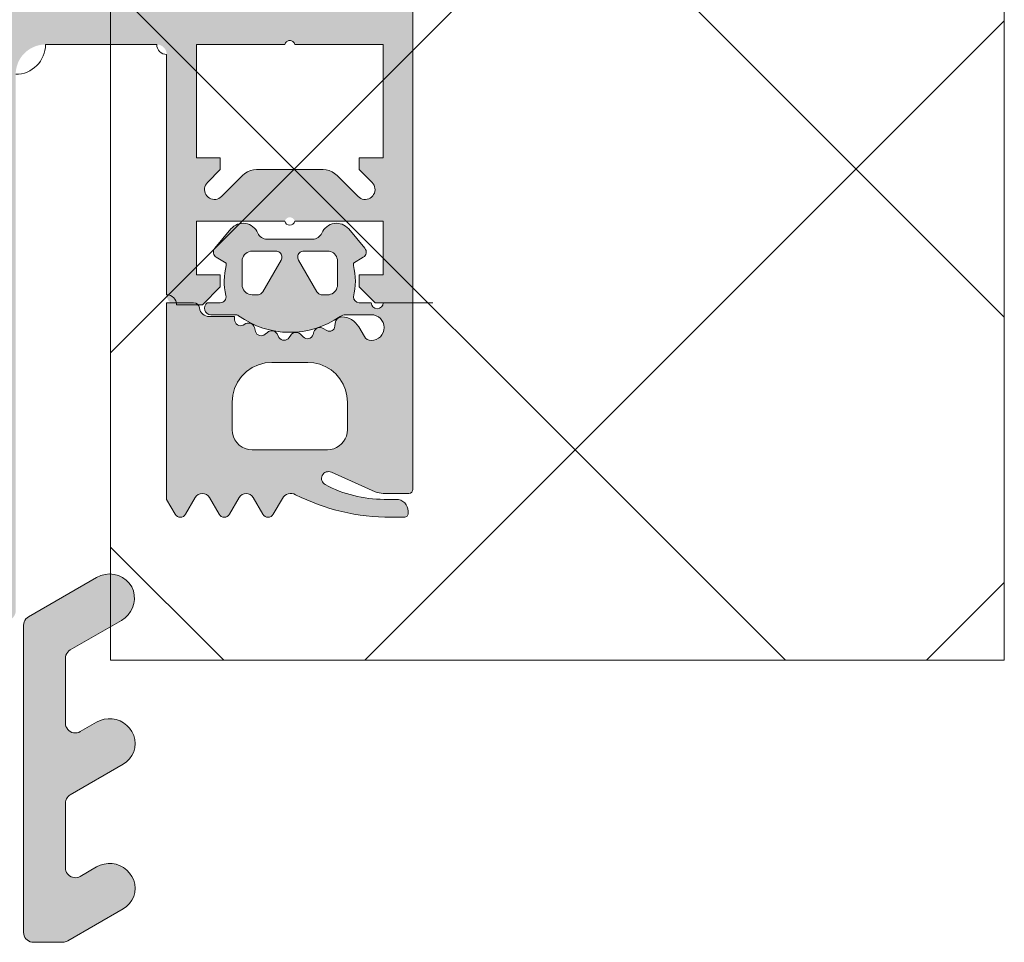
# Model space of a CAD drawing. Header units: metres. Extents: x -3.6 to 84.5, y -11 to 16.8.
# Tile 640 of 656: x 61.5752 to 61.6248, y -0.1662 to -0.1197. Entities that reach past the tile are written whole.
import ezdxf

# ---------------------------------------------------------------- set-up
doc = ezdxf.new("R2010")
doc.units = ezdxf.units.M
doc.header["$MEASUREMENT"] = 0
doc.layers.add('301 - Elemente.Linie', color=7, linetype='Continuous')
doc.layers.add('302 - Elemente.Schraffur', color=7, linetype='Continuous')

msp = doc.modelspace()

# ---------------------------------------------------------------- hatches: boundary and pattern name
at = {"layer": '302 - Elemente.Schraffur', "linetype": 'Continuous', "lineweight": 5}
h = msp.add_hatch(dxfattribs=at)
h.set_pattern_fill('Dämmung__hart_2_0001', style=0, pattern_type=2)
h.set_pattern_definition([(45, (0, 0), (-0.0141421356, 0.0141421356), []), (135, (0, 0), (0.0141421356, 0.0141421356), [])])
h.paths.add_polyline_path([(61.579764, -0.152), (61.624764, -0.152), (61.624764, 0), (61.593423, 0), (61.593423, -0.115801), (61.579764, -0.115801)])
h = msp.add_hatch(color=7, dxfattribs=at)
h.paths.add_polyline_path([(61.544989, -0.0305), (61.544989, -0.134), (61.546889, -0.134), (61.547689, -0.1332), (61.547689, -0.1326), (61.546489, -0.1326), (61.546489, -0.1299), (61.550939, -0.1299), (61.550945, -0.129879), (61.550952, -0.129859), (61.550961, -0.129839), (61.550972, -0.12982), (61.550984, -0.129803), (61.550998, -0.129786), (61.551013, -0.12977), (61.551029, -0.129756), (61.551046, -0.129743), (61.551065, -0.129732), (61.551084, -0.129722), (61.551104, -0.129714), (61.551125, -0.129708), (61.551146, -0.129704), (61.551167, -0.129701), (61.551189, -0.1297), (61.551211, -0.129701), (61.551232, -0.129704), (61.551253, -0.129708), (61.551274, -0.129714), (61.551294, -0.129722), (61.551313, -0.129732), (61.551332, -0.129743), (61.551349, -0.129756), (61.551365, -0.12977), (61.55138, -0.129786), (61.551394, -0.129803), (61.551406, -0.12982), (61.551417, -0.129839), (61.551426, -0.129859), (61.551433, -0.129879), (61.551439, -0.1299), (61.555889, -0.1299), (61.555889, -0.1326), (61.554689, -0.1326), (61.554689, -0.1332), (61.555589, -0.1341), (61.556889, -0.1341), (61.556914, -0.134099), (61.556938, -0.134098), (61.556962, -0.134095), (61.556987, -0.13409), (61.557011, -0.134085), (61.557034, -0.134078), (61.557058, -0.134071), (61.55708, -0.134062), (61.557103, -0.134052), (61.557125, -0.134041), (61.557146, -0.134029), (61.557167, -0.134016), (61.557187, -0.134002), (61.557206, -0.133986), (61.557225, -0.13397), (61.557243, -0.133953), (61.55726, -0.133936), (61.557276, -0.133917), (61.557291, -0.133898), (61.557305, -0.133878), (61.557318, -0.133857), (61.55733, -0.133836), (61.557341, -0.133814), (61.557351, -0.133791), (61.55736, -0.133768), (61.557368, -0.133745), (61.557374, -0.133721), (61.557379, -0.133697), (61.557384, -0.133673), (61.557387, -0.133649), (61.557388, -0.133624), (61.557389, -0.1336), (61.557389, -0.1215), (61.55739, -0.121475), (61.557391, -0.121451), (61.557394, -0.121427), (61.557399, -0.121402), (61.557404, -0.121378), (61.557411, -0.121355), (61.557418, -0.121331), (61.557427, -0.121309), (61.557437, -0.121286), (61.557448, -0.121264), (61.55746, -0.121243), (61.557473, -0.121222), (61.557487, -0.121202), (61.557503, -0.121183), (61.557519, -0.121164), (61.557536, -0.121146), (61.557553, -0.121129), (61.557572, -0.121113), (61.557591, -0.121098), (61.557611, -0.121084), (61.557632, -0.121071), (61.557653, -0.121059), (61.557675, -0.121048), (61.557698, -0.121038), (61.557721, -0.121029), (61.557744, -0.121021), (61.557768, -0.121015), (61.557792, -0.12101), (61.557816, -0.121005), (61.55784, -0.121002), (61.557865, -0.121001), (61.557889, -0.121), (61.563489, -0.121), (61.563563, -0.121002), (61.563636, -0.121007), (61.563709, -0.121016), (61.563782, -0.121029), (61.563854, -0.121045), (61.563924, -0.121065), (61.563994, -0.121088), (61.564063, -0.121114), (61.56413, -0.121144), (61.564196, -0.121177), (61.56426, -0.121213), (61.564322, -0.121253), (61.564383, -0.121295), (61.564441, -0.12134), (61.564496, -0.121389), (61.56455, -0.121439), (61.5646, -0.121493), (61.564649, -0.121548), (61.564694, -0.121606), (61.564736, -0.121667), (61.564776, -0.121729), (61.564812, -0.121793), (61.564845, -0.121859), (61.564875, -0.121926), (61.564901, -0.121995), (61.564924, -0.122065), (61.564944, -0.122135), (61.56496, -0.122207), (61.564973, -0.12228), (61.564982, -0.122353), (61.564987, -0.122426), (61.564989, -0.1225), (61.564989, -0.1495), (61.56499, -0.149524), (61.564991, -0.149549), (61.564994, -0.149573), (61.564999, -0.149597), (61.565004, -0.149621), (61.565011, -0.149645), (61.565018, -0.149668), (61.565027, -0.149691), (61.565037, -0.149714), (61.565048, -0.149736), (61.56506, -0.149757), (61.565073, -0.149778), (61.565087, -0.149798), (61.565103, -0.149817), (61.565119, -0.149836), (61.565136, -0.149853), (61.565153, -0.14987), (61.565172, -0.149886), (61.565191, -0.149902), (61.565211, -0.149916), (61.565232, -0.149929), (61.565253, -0.149941), (61.565275, -0.149952), (61.565298, -0.149962), (61.565321, -0.149971), (61.565344, -0.149978), (61.565368, -0.149985), (61.565392, -0.14999), (61.565416, -0.149995), (61.56544, -0.149998), (61.565465, -0.149999), (61.565489, -0.15), (61.566489, -0.15), (61.566538, -0.149999), (61.566587, -0.149995), (61.566636, -0.149989), (61.566684, -0.149981), (61.566732, -0.14997), (61.566779, -0.149957), (61.566826, -0.149941), (61.566872, -0.149924), (61.566917, -0.149904), (61.56696, -0.149882), (61.567003, -0.149858), (61.567045, -0.149831), (61.567085, -0.149803), (61.567123, -0.149773), (61.567161, -0.149741), (61.567196, -0.149707), (61.56723, -0.149671), (61.567262, -0.149634), (61.567292, -0.149596), (61.567321, -0.149556), (61.567347, -0.149514), (61.567371, -0.149471), (61.567393, -0.149427), (61.567413, -0.149383), (61.567431, -0.149337), (61.567446, -0.14929), (61.567459, -0.149243), (61.56747, -0.149195), (61.567478, -0.149147), (61.567484, -0.149098), (61.567488, -0.149049), (61.567489, -0.149), (61.567489, -0.1481), (61.567989, -0.147811), (61.567989, -0.146589), (61.567489, -0.1463), (61.567989, -0.146011), (61.567989, -0.144789), (61.567489, -0.1445), (61.567989, -0.144211), (61.567989, -0.142989), (61.567489, -0.1427), (61.567989, -0.142411), (61.567989, -0.141189), (61.567489, -0.1409), (61.567989, -0.140611), (61.567989, -0.139389), (61.567489, -0.1391), (61.567989, -0.138811), (61.567989, -0.137589), (61.567489, -0.1373), (61.567989, -0.137011), (61.567989, -0.135789), (61.567489, -0.1355), (61.567989, -0.135211), (61.567989, -0.134164), (61.569123, -0.1322), (61.569158, -0.132144), (61.569196, -0.132091), (61.569237, -0.132041), (61.569282, -0.131993), (61.56933, -0.131948), (61.56938, -0.131907), (61.569433, -0.131868), (61.569489, -0.131834), (61.569547, -0.131803), (61.569606, -0.131776), (61.569668, -0.131753), (61.56973, -0.131734), (61.569794, -0.131719), (61.569859, -0.131708), (61.569924, -0.131702), (61.569989, -0.1317), (61.570054, -0.131702), (61.57012, -0.131708), (61.570184, -0.131719), (61.570248, -0.131734), (61.570311, -0.131753), (61.570372, -0.131776), (61.570431, -0.131803), (61.570489, -0.131834), (61.570545, -0.131868), (61.570598, -0.131907), (61.570648, -0.131948), (61.570696, -0.131993), (61.570741, -0.132041), (61.570782, -0.132091), (61.570821, -0.132144), (61.570855, -0.1322), (61.571989, -0.134164), (61.571989, -0.136111), (61.572489, -0.1364), (61.571989, -0.136689), (61.571989, -0.137911), (61.572489, -0.1382), (61.571989, -0.138489), (61.571989, -0.139711), (61.572489, -0.14), (61.571989, -0.140289), (61.571989, -0.141511), (61.572489, -0.1418), (61.571989, -0.142089), (61.571989, -0.143311), (61.572489, -0.1436), (61.571989, -0.143889), (61.571989, -0.145111), (61.572489, -0.1454), (61.571989, -0.145689), (61.571989, -0.146911), (61.572489, -0.1472), (61.571989, -0.147489), (61.571989, -0.148711), (61.572489, -0.149), (61.57249, -0.149049), (61.572494, -0.149098), (61.5725, -0.149147), (61.572508, -0.149195), (61.572519, -0.149243), (61.572532, -0.14929), (61.572548, -0.149337), (61.572565, -0.149383), (61.572585, -0.149427), (61.572607, -0.149471), (61.572631, -0.149514), (61.572658, -0.149556), (61.572686, -0.149596), (61.572716, -0.149634), (61.572748, -0.149671), (61.572782, -0.149707), (61.572818, -0.149741), (61.572855, -0.149773), (61.572893, -0.149803), (61.572933, -0.149831), (61.572975, -0.149858), (61.573018, -0.149882), (61.573062, -0.149904), (61.573106, -0.149924), (61.573152, -0.149941), (61.573199, -0.149957), (61.573246, -0.14997), (61.573294, -0.149981), (61.573342, -0.149989), (61.573391, -0.149995), (61.57344, -0.149999), (61.573489, -0.15), (61.574489, -0.15), (61.574514, -0.149999), (61.574538, -0.149998), (61.574562, -0.149995), (61.574587, -0.14999), (61.574611, -0.149985), (61.574634, -0.149978), (61.574658, -0.149971), (61.57468, -0.149962), (61.574703, -0.149952), (61.574725, -0.149941), (61.574746, -0.149929), (61.574767, -0.149916), (61.574787, -0.149902), (61.574806, -0.149886), (61.574825, -0.14987), (61.574843, -0.149853), (61.57486, -0.149836), (61.574876, -0.149817), (61.574891, -0.149798), (61.574905, -0.149778), (61.574918, -0.149757), (61.57493, -0.149736), (61.574941, -0.149714), (61.574951, -0.149691), (61.57496, -0.149668), (61.574968, -0.149645), (61.574974, -0.149621), (61.574979, -0.149597), (61.574984, -0.149573), (61.574987, -0.149549), (61.574988, -0.149524), (61.574989, -0.1495), (61.574989, -0.1225), (61.574991, -0.122426), (61.574996, -0.122353), (61.575005, -0.12228), (61.575018, -0.122207), (61.575034, -0.122135), (61.575054, -0.122065), (61.575077, -0.121995), (61.575103, -0.121926), (61.575133, -0.121859), (61.575166, -0.121793), (61.575202, -0.121729), (61.575242, -0.121667), (61.575284, -0.121606), (61.57533, -0.121548), (61.575378, -0.121493), (61.575428, -0.121439), (61.575482, -0.121389), (61.575537, -0.12134), (61.575596, -0.121295), (61.575656, -0.121253), (61.575718, -0.121213), (61.575782, -0.121177), (61.575848, -0.121144), (61.575915, -0.121114), (61.575984, -0.121088), (61.576054, -0.121065), (61.576125, -0.121045), (61.576196, -0.121029), (61.576269, -0.121016), (61.576342, -0.121007), (61.576415, -0.121002), (61.576489, -0.121), (61.582089, -0.121), (61.582114, -0.121001), (61.582138, -0.121002), (61.582162, -0.121005), (61.582187, -0.12101), (61.582211, -0.121015), (61.582234, -0.121021), (61.582258, -0.121029), (61.58228, -0.121038), (61.582303, -0.121048), (61.582325, -0.121059), (61.582346, -0.121071), (61.582367, -0.121084), (61.582387, -0.121098), (61.582406, -0.121113), (61.582425, -0.121129), (61.582443, -0.121146), (61.58246, -0.121164), (61.582476, -0.121183), (61.582491, -0.121202), (61.582505, -0.121222), (61.582518, -0.121243), (61.58253, -0.121264), (61.582541, -0.121286), (61.582551, -0.121309), (61.58256, -0.121331), (61.582568, -0.121355), (61.582574, -0.121378), (61.582579, -0.121402), (61.582584, -0.121427), (61.582587, -0.121451), (61.582588, -0.121475), (61.582589, -0.1215), (61.582589, -0.1336), (61.58259, -0.133624), (61.582591, -0.133649), (61.582594, -0.133673), (61.582599, -0.133697), (61.582604, -0.133721), (61.582611, -0.133745), (61.582618, -0.133768), (61.582627, -0.133791), (61.582637, -0.133814), (61.582648, -0.133836), (61.58266, -0.133857), (61.582673, -0.133878), (61.582687, -0.133898), (61.582703, -0.133917), (61.582719, -0.133936), (61.582736, -0.133953), (61.582753, -0.13397), (61.582772, -0.133986), (61.582791, -0.134002), (61.582811, -0.134016), (61.582832, -0.134029), (61.582853, -0.134041), (61.582875, -0.134052), (61.582898, -0.134062), (61.582921, -0.134071), (61.582944, -0.134078), (61.582968, -0.134085), (61.582992, -0.13409), (61.583016, -0.134095), (61.58304, -0.134098), (61.583065, -0.134099), (61.583089, -0.1341), (61.584389, -0.1341), (61.585289, -0.1332), (61.585289, -0.1326), (61.584089, -0.1326), (61.584089, -0.1299), (61.588539, -0.1299), (61.588545, -0.129879), (61.588552, -0.129859), (61.588561, -0.129839), (61.588572, -0.12982), (61.588584, -0.129803), (61.588598, -0.129786), (61.588613, -0.12977), (61.588629, -0.129756), (61.588646, -0.129743), (61.588665, -0.129732), (61.588684, -0.129722), (61.588704, -0.129714), (61.588725, -0.129708), (61.588746, -0.129704), (61.588767, -0.129701), (61.588789, -0.1297), (61.588811, -0.129701), (61.588832, -0.129704), (61.588853, -0.129708), (61.588874, -0.129714), (61.588894, -0.129722), (61.588913, -0.129732), (61.588932, -0.129743), (61.588949, -0.129756), (61.588965, -0.12977), (61.58898, -0.129786), (61.588994, -0.129803), (61.589006, -0.12982), (61.589017, -0.129839), (61.589026, -0.129859), (61.589033, -0.129879), (61.589039, -0.1299), (61.593489, -0.1299), (61.593489, -0.1326), (61.592289, -0.1326), (61.592289, -0.1332), (61.593089, -0.134), (61.594989, -0.134), (61.594989, -0.0305), (61.594987, -0.030426), (61.594982, -0.030353), (61.594973, -0.03028), (61.59496, -0.030207), (61.594944, -0.030135), (61.594924, -0.030065), (61.594901, -0.029995), (61.594875, -0.029926), (61.594845, -0.029859), (61.594812, -0.029793), (61.594776, -0.029729), (61.594736, -0.029667), (61.594694, -0.029606), (61.594649, -0.029548), (61.5946, -0.029493), (61.59455, -0.029439), (61.594496, -0.029389), (61.594441, -0.02934), (61.594383, -0.029295), (61.594322, -0.029253), (61.59426, -0.029213), (61.594196, -0.029177), (61.59413, -0.029144), (61.594063, -0.029114), (61.593994, -0.029088), (61.593924, -0.029065), (61.593854, -0.029045), (61.593782, -0.029029), (61.593709, -0.029016), (61.593636, -0.029007), (61.593563, -0.029002), (61.593489, -0.029), (61.546489, -0.029), (61.546415, -0.029002), (61.546342, -0.029007), (61.546269, -0.029016), (61.546196, -0.029029), (61.546125, -0.029045), (61.546054, -0.029065), (61.545984, -0.029088), (61.545915, -0.029114), (61.545848, -0.029144), (61.545782, -0.029177), (61.545718, -0.029213), (61.545656, -0.029253), (61.545596, -0.029295), (61.545537, -0.02934), (61.545482, -0.029389), (61.545428, -0.029439), (61.545378, -0.029493), (61.54533, -0.029548), (61.545284, -0.029606), (61.545242, -0.029667), (61.545202, -0.029729), (61.545166, -0.029793), (61.545133, -0.029859), (61.545103, -0.029926), (61.545077, -0.029995), (61.545054, -0.030065), (61.545034, -0.030135), (61.545018, -0.030207), (61.545005, -0.03028), (61.544996, -0.030353), (61.544991, -0.030426)])
h.paths.add_polyline_path([(61.546489, -0.121), (61.550939, -0.121), (61.550952, -0.120959), (61.550972, -0.12092), (61.550998, -0.120886), (61.551029, -0.120856), (61.551065, -0.120832), (61.551104, -0.120814), (61.551146, -0.120804), (61.551189, -0.1208), (61.551232, -0.120804), (61.551274, -0.120814), (61.551313, -0.120832), (61.551349, -0.120856), (61.55138, -0.120886), (61.551406, -0.12092), (61.551426, -0.120959), (61.551439, -0.121), (61.555889, -0.121), (61.555889, -0.1267), (61.554689, -0.1267), (61.554689, -0.1273), (61.555336, -0.127946), (61.555389, -0.128009), (61.555431, -0.12808), (61.555461, -0.128157), (61.555478, -0.128238), (61.555482, -0.128321), (61.555471, -0.128403), (61.555448, -0.128482), (61.555411, -0.128556), (61.555364, -0.128623), (61.555305, -0.128681), (61.555238, -0.128729), (61.555164, -0.128766), (61.555085, -0.128789), (61.555003, -0.1288), (61.55492, -0.128796), (61.554839, -0.128779), (61.554762, -0.128749), (61.554691, -0.128707), (61.554628, -0.128653), (61.553568, -0.127593), (61.553448, -0.127491), (61.553315, -0.127409), (61.55317, -0.127349), (61.553017, -0.127312), (61.552861, -0.1273), (61.549517, -0.1273), (61.549361, -0.127312), (61.549208, -0.127349), (61.549064, -0.127409), (61.54893, -0.127491), (61.54881, -0.127593), (61.54775, -0.128653), (61.547687, -0.128707), (61.547616, -0.128749), (61.547539, -0.128779), (61.547458, -0.128796), (61.547376, -0.1288), (61.547294, -0.128789), (61.547214, -0.128766), (61.54714, -0.128729), (61.547073, -0.128681), (61.547015, -0.128623), (61.546967, -0.128556), (61.54693, -0.128482), (61.546907, -0.128403), (61.546897, -0.128321), (61.5469, -0.128238), (61.546917, -0.128157), (61.546947, -0.12808), (61.546989, -0.128009), (61.547043, -0.127946), (61.547689, -0.1273), (61.547689, -0.1267), (61.546489, -0.1267)], flags=0)
h.paths.add_polyline_path([(61.592889, -0.1187), (61.547089, -0.1187), (61.547089, -0.0348), (61.592889, -0.0348)], flags=0)
h.paths.add_polyline_path([(61.566789, -0.1289), (61.566789, -0.1215), (61.566795, -0.121422), (61.566814, -0.121345), (61.566844, -0.121273), (61.566885, -0.121206), (61.566936, -0.121146), (61.566995, -0.121095), (61.567062, -0.121054), (61.567135, -0.121024), (61.567211, -0.121006), (61.567289, -0.121), (61.572689, -0.121), (61.572767, -0.121006), (61.572844, -0.121024), (61.572916, -0.121054), (61.572983, -0.121095), (61.573043, -0.121146), (61.573094, -0.121206), (61.573135, -0.121273), (61.573165, -0.121345), (61.573183, -0.121422), (61.573189, -0.1215), (61.573189, -0.1289), (61.573183, -0.128978), (61.573165, -0.129054), (61.573135, -0.129127), (61.573094, -0.129194), (61.573043, -0.129253), (61.572983, -0.129304), (61.572916, -0.129345), (61.572844, -0.129375), (61.572767, -0.129394), (61.572689, -0.1294), (61.567289, -0.1294), (61.567211, -0.129394), (61.567135, -0.129375), (61.567062, -0.129345), (61.566995, -0.129304), (61.566936, -0.129253), (61.566885, -0.129194), (61.566844, -0.129127), (61.566814, -0.129054), (61.566795, -0.128978)], flags=0)
h.paths.add_polyline_path([(61.584089, -0.1267), (61.584089, -0.121), (61.588539, -0.121), (61.588552, -0.120959), (61.588572, -0.12092), (61.588598, -0.120886), (61.588629, -0.120856), (61.588665, -0.120832), (61.588704, -0.120814), (61.588746, -0.120804), (61.588789, -0.1208), (61.588832, -0.120804), (61.588874, -0.120814), (61.588913, -0.120832), (61.588949, -0.120856), (61.58898, -0.120886), (61.589006, -0.12092), (61.589026, -0.120959), (61.589039, -0.121), (61.593489, -0.121), (61.593489, -0.1267), (61.592289, -0.1267), (61.592289, -0.1273), (61.592936, -0.127946), (61.592989, -0.128009), (61.593031, -0.12808), (61.593061, -0.128157), (61.593078, -0.128238), (61.593082, -0.128321), (61.593071, -0.128403), (61.593048, -0.128482), (61.593011, -0.128556), (61.592964, -0.128623), (61.592905, -0.128681), (61.592838, -0.128729), (61.592764, -0.128766), (61.592685, -0.128789), (61.592603, -0.1288), (61.59252, -0.128796), (61.592439, -0.128779), (61.592362, -0.128749), (61.592291, -0.128707), (61.592228, -0.128653), (61.591168, -0.127593), (61.591048, -0.127491), (61.590915, -0.127409), (61.59077, -0.127349), (61.590617, -0.127312), (61.590461, -0.1273), (61.587117, -0.1273), (61.586961, -0.127312), (61.586808, -0.127349), (61.586664, -0.127409), (61.58653, -0.127491), (61.58641, -0.127593), (61.58535, -0.128653), (61.585287, -0.128707), (61.585216, -0.128749), (61.585139, -0.128779), (61.585058, -0.128796), (61.584976, -0.1288), (61.584894, -0.128789), (61.584814, -0.128766), (61.58474, -0.128729), (61.584673, -0.128681), (61.584615, -0.128623), (61.584567, -0.128556), (61.58453, -0.128482), (61.584507, -0.128403), (61.584497, -0.128321), (61.5845, -0.128238), (61.584517, -0.128157), (61.584547, -0.12808), (61.584589, -0.128009), (61.584643, -0.127946), (61.585289, -0.1273), (61.585289, -0.1267)], flags=0)
h = msp.add_hatch(color=7, dxfattribs=at)
h.paths.add_polyline_path([(61.582589, -0.134001), (61.582589, -0.143901), (61.583022, -0.144651, 0.577392), (61.583542, -0.144651), (61.58403, -0.143806, -0.577289), (61.58474, -0.143806), (61.585228, -0.144651, 0.577392), (61.585747, -0.144651), (61.586235, -0.143806, -0.577368), (61.586945, -0.143806), (61.587433, -0.144651, 0.577392), (61.587953, -0.144651), (61.588415, -0.14385, -0.388148), (61.589078, -0.143663, 0.116852), (61.593879, -0.1448), (61.594549, -0.1448, 0.414524), (61.594749, -0.1446), (61.594749, -0.1445, 0.414329), (61.594149, -0.1439), (61.593539, -0.1439, -0.123102), (61.590574, -0.143159, -0.965045), (61.590881, -0.142531), (61.59309, -0.143514, 0.105057), (61.593497, -0.1436), (61.594789, -0.1436, 0.414151), (61.594989, -0.1434), (61.594989, -0.134001), (61.593489, -0.134001, -1), (61.592889, -0.134001), (61.592284, -0.134001, -0.409499), (61.591989, -0.133701, 0.127235), (61.591989, -0.132128), (61.591989, -0.132001), (61.592489, -0.131712, 0.466227), (61.592569, -0.131259), (61.591753, -0.130286, 0.562251), (61.590401, -0.130493, -0.302762), (61.58994, -0.130801), (61.587639, -0.130801, -0.302777), (61.587177, -0.130493, 0.562174), (61.585826, -0.130286), (61.585009, -0.131259, 0.466377), (61.585089, -0.131712), (61.585589, -0.132001), (61.585589, -0.132128, 0.12137), (61.585572, -0.133632, -0.483406), (61.58528, -0.134001), (61.584629, -0.134001, 0.732626), (61.584819, -0.134601), (61.586037, -0.134601, -0.157674), (61.586213, -0.134657, 0.319713), (61.591318, -0.134691, -0.154263), (61.591605, -0.134601), (61.592889, -0.134601, -1), (61.592889, -0.135901, -0.267979), (61.592543, -0.135701), (61.592261, -0.135213, 0.264074), (61.59141, -0.134713, 0.403109), (61.591067, -0.135034), (61.591059, -0.135178, -0.55988), (61.590651, -0.135399), (61.590465, -0.135292, 0.47692), (61.590007, -0.135468), (61.589962, -0.135605, -0.560029), (61.589465, -0.135724), (61.589323, -0.135583, 0.47708), (61.588835, -0.135634), (61.588756, -0.135755, -0.560017), (61.588245, -0.135742), (61.588145, -0.135568, 0.476948), (61.58766, -0.135492), (61.587553, -0.135588, -0.560069), (61.587062, -0.135443), (61.587009, -0.135243, 0.476951), (61.586583, -0.135053), (61.586445, -0.135123, -0.559911), (61.586009, -0.134856), (61.586009, -0.134701), (61.584737, -0.134701, -0.378044), (61.584241, -0.134263, 0.377911), (61.583943, -0.134001)])
h.paths.add_polyline_path([(61.585889, -0.140401), (61.585889, -0.139001), (61.585892, -0.138903), (61.585899, -0.138805), (61.585911, -0.138707), (61.585928, -0.13861), (61.585949, -0.138515), (61.585975, -0.13842), (61.586006, -0.138327), (61.586041, -0.138235), (61.586081, -0.138146), (61.586125, -0.138058), (61.586174, -0.137972), (61.586226, -0.13789), (61.586283, -0.137809), (61.586343, -0.137732), (61.586407, -0.137658), (61.586475, -0.137586), (61.586546, -0.137519), (61.58662, -0.137455), (61.586698, -0.137394), (61.586778, -0.137338), (61.586861, -0.137285), (61.586946, -0.137237), (61.587034, -0.137193), (61.587124, -0.137153), (61.587215, -0.137118), (61.587309, -0.137087), (61.587403, -0.137061), (61.587499, -0.137039), (61.587596, -0.137022), (61.587693, -0.13701), (61.587791, -0.137003), (61.587889, -0.137001), (61.589689, -0.137001), (61.589787, -0.137003), (61.589885, -0.13701), (61.589983, -0.137022), (61.590079, -0.137039), (61.590175, -0.137061), (61.59027, -0.137087), (61.590363, -0.137118), (61.590454, -0.137153), (61.590544, -0.137193), (61.590632, -0.137237), (61.590717, -0.137285), (61.5908, -0.137338), (61.590881, -0.137394), (61.590958, -0.137455), (61.591032, -0.137519), (61.591103, -0.137586), (61.591171, -0.137658), (61.591235, -0.137732), (61.591296, -0.137809), (61.591352, -0.137889), (61.591405, -0.137972), (61.591453, -0.138058), (61.591497, -0.138146), (61.591537, -0.138235), (61.591572, -0.138327), (61.591603, -0.13842), (61.591629, -0.138515), (61.591651, -0.13861), (61.591667, -0.138707), (61.591679, -0.138805), (61.591687, -0.138903), (61.591689, -0.139001), (61.591689, -0.140401), (61.591688, -0.14045), (61.591684, -0.140499), (61.591678, -0.140547), (61.59167, -0.140596), (61.591659, -0.140644), (61.591646, -0.140691), (61.591631, -0.140738), (61.591613, -0.140783), (61.591593, -0.140828), (61.591571, -0.140872), (61.591547, -0.140915), (61.591521, -0.140956), (61.591492, -0.140996), (61.591462, -0.141035), (61.59143, -0.141072), (61.591396, -0.141108), (61.591361, -0.141142), (61.591324, -0.141174), (61.591285, -0.141204), (61.591245, -0.141232), (61.591203, -0.141258), (61.591161, -0.141283), (61.591117, -0.141305), (61.591072, -0.141325), (61.591026, -0.141342), (61.590979, -0.141358), (61.590932, -0.141371), (61.590884, -0.141381), (61.590836, -0.14139), (61.590787, -0.141396), (61.590738, -0.141399), (61.590689, -0.141401), (61.586889, -0.141401), (61.58684, -0.141399), (61.586791, -0.141396), (61.586742, -0.14139), (61.586694, -0.141381), (61.586646, -0.141371), (61.586599, -0.141358), (61.586552, -0.141342), (61.586506, -0.141325), (61.586462, -0.141305), (61.586418, -0.141283), (61.586375, -0.141258), (61.586334, -0.141232), (61.586293, -0.141204), (61.586255, -0.141174), (61.586218, -0.141142), (61.586182, -0.141108), (61.586148, -0.141072), (61.586116, -0.141035), (61.586086, -0.140996), (61.586058, -0.140956), (61.586031, -0.140915), (61.586007, -0.140872), (61.585985, -0.140828), (61.585965, -0.140783), (61.585948, -0.140738), (61.585932, -0.140691), (61.585919, -0.140644), (61.585908, -0.140596), (61.5859, -0.140547), (61.585894, -0.140499), (61.58589, -0.14045)], flags=0)
h.paths.add_polyline_path([(61.586389, -0.1331), (61.586389, -0.1319), (61.58639, -0.131875), (61.586391, -0.131851), (61.586394, -0.131827), (61.586399, -0.131802), (61.586404, -0.131778), (61.586411, -0.131755), (61.586418, -0.131731), (61.586427, -0.131709), (61.586437, -0.131686), (61.586448, -0.131664), (61.58646, -0.131643), (61.586473, -0.131622), (61.586487, -0.131602), (61.586503, -0.131583), (61.586519, -0.131564), (61.586536, -0.131546), (61.586553, -0.131529), (61.586572, -0.131513), (61.586591, -0.131498), (61.586611, -0.131484), (61.586632, -0.131471), (61.586653, -0.131459), (61.586675, -0.131448), (61.586698, -0.131438), (61.586721, -0.131429), (61.586744, -0.131421), (61.586768, -0.131415), (61.586791, -0.13141), (61.586816, -0.131405), (61.58684, -0.131402), (61.586864, -0.131401), (61.586889, -0.1314), (61.588089, -0.1314), (61.588109, -0.131401), (61.588128, -0.131402), (61.588148, -0.131406), (61.588167, -0.13141), (61.588185, -0.131416), (61.588204, -0.131423), (61.588222, -0.131431), (61.588239, -0.13144), (61.588256, -0.13145), (61.588272, -0.131462), (61.588287, -0.131474), (61.588301, -0.131488), (61.588315, -0.131502), (61.588327, -0.131517), (61.588338, -0.131533), (61.588349, -0.13155), (61.588358, -0.131567), (61.588366, -0.131585), (61.588373, -0.131603), (61.588379, -0.131622), (61.588383, -0.131641), (61.588386, -0.131661), (61.588388, -0.13168), (61.588389, -0.1317), (61.588388, -0.13172), (61.588386, -0.131739), (61.588383, -0.131758), (61.588379, -0.131778), (61.588373, -0.131796), (61.588366, -0.131815), (61.588358, -0.131833), (61.588349, -0.13185), (61.58742, -0.133458), (61.587409, -0.133475), (61.587397, -0.13349), (61.587384, -0.133505), (61.58737, -0.133519), (61.587356, -0.133532), (61.58734, -0.133544), (61.587324, -0.133555), (61.587307, -0.133565), (61.587289, -0.133573), (61.587271, -0.133581), (61.587252, -0.133587), (61.587233, -0.133592), (61.587214, -0.133596), (61.587195, -0.133598), (61.587175, -0.1336), (61.586889, -0.1336), (61.586864, -0.133599), (61.58684, -0.133598), (61.586816, -0.133595), (61.586791, -0.13359), (61.586768, -0.133585), (61.586744, -0.133578), (61.586721, -0.133571), (61.586698, -0.133562), (61.586675, -0.133552), (61.586653, -0.133541), (61.586632, -0.133529), (61.586611, -0.133516), (61.586591, -0.133502), (61.586572, -0.133486), (61.586553, -0.13347), (61.586536, -0.133453), (61.586519, -0.133436), (61.586503, -0.133417), (61.586487, -0.133398), (61.586473, -0.133378), (61.58646, -0.133357), (61.586448, -0.133336), (61.586437, -0.133314), (61.586427, -0.133291), (61.586418, -0.133268), (61.586411, -0.133245), (61.586404, -0.133221), (61.586399, -0.133197), (61.586394, -0.133173), (61.586391, -0.133149), (61.58639, -0.133124)], flags=0)
h.paths.add_polyline_path([(61.58919, -0.13172), (61.589189, -0.1317), (61.58919, -0.13168), (61.589192, -0.131661), (61.589195, -0.131641), (61.589199, -0.131622), (61.589205, -0.131603), (61.589212, -0.131585), (61.58922, -0.131567), (61.589229, -0.13155), (61.58924, -0.131533), (61.589251, -0.131517), (61.589264, -0.131502), (61.589277, -0.131488), (61.589291, -0.131474), (61.589306, -0.131462), (61.589322, -0.13145), (61.589339, -0.13144), (61.589356, -0.131431), (61.589374, -0.131423), (61.589393, -0.131416), (61.589411, -0.13141), (61.589431, -0.131406), (61.58945, -0.131402), (61.589469, -0.131401), (61.589489, -0.1314), (61.590689, -0.1314), (61.590714, -0.131401), (61.590738, -0.131402), (61.590762, -0.131405), (61.590787, -0.13141), (61.590811, -0.131415), (61.590834, -0.131421), (61.590857, -0.131429), (61.59088, -0.131438), (61.590903, -0.131448), (61.590925, -0.131459), (61.590946, -0.131471), (61.590967, -0.131484), (61.590987, -0.131498), (61.591006, -0.131513), (61.591025, -0.131529), (61.591043, -0.131546), (61.59106, -0.131564), (61.591076, -0.131583), (61.591091, -0.131602), (61.591105, -0.131622), (61.591118, -0.131643), (61.59113, -0.131664), (61.591141, -0.131686), (61.591151, -0.131709), (61.59116, -0.131731), (61.591168, -0.131755), (61.591174, -0.131778), (61.591179, -0.131802), (61.591184, -0.131827), (61.591187, -0.131851), (61.591188, -0.131875), (61.591189, -0.1319), (61.591189, -0.1331), (61.591188, -0.133124), (61.591187, -0.133149), (61.591184, -0.133173), (61.591179, -0.133197), (61.591174, -0.133221), (61.591168, -0.133245), (61.59116, -0.133268), (61.591151, -0.133291), (61.591141, -0.133314), (61.59113, -0.133336), (61.591118, -0.133357), (61.591105, -0.133378), (61.591091, -0.133398), (61.591076, -0.133417), (61.59106, -0.133436), (61.591043, -0.133454), (61.591025, -0.13347), (61.591006, -0.133486), (61.590987, -0.133502), (61.590967, -0.133516), (61.590946, -0.133529), (61.590925, -0.133541), (61.590903, -0.133552), (61.59088, -0.133562), (61.590857, -0.133571), (61.590834, -0.133578), (61.590811, -0.133585), (61.590787, -0.13359), (61.590762, -0.133595), (61.590738, -0.133598), (61.590714, -0.133599), (61.590689, -0.1336), (61.590403, -0.1336), (61.590383, -0.133598), (61.590364, -0.133596), (61.590345, -0.133592), (61.590326, -0.133587), (61.590307, -0.133581), (61.590289, -0.133573), (61.590271, -0.133565), (61.590254, -0.133555), (61.590238, -0.133544), (61.590222, -0.133532), (61.590208, -0.133519), (61.590194, -0.133505), (61.590181, -0.13349), (61.590169, -0.133475), (61.590158, -0.133458), (61.589229, -0.13185), (61.58922, -0.131833), (61.589212, -0.131815), (61.589205, -0.131796), (61.589199, -0.131778), (61.589195, -0.131758), (61.589192, -0.131739)], flags=0)
msp.add_hatch(color=7, dxfattribs=at).paths.add_polyline_path([(61.580317, -0.149994), (61.580494, -0.149871), (61.580648, -0.149721), (61.580776, -0.149547), (61.580872, -0.149354), (61.580936, -0.149148), (61.580965, -0.148935), (61.580958, -0.148719), (61.580916, -0.148508), (61.580839, -0.148307), (61.580709, -0.148121), (61.580549, -0.147961), (61.580363, -0.147831), (61.580158, -0.147735), (61.579939, -0.147676), (61.579713, -0.147657), (61.579488, -0.147676), (61.579269, -0.147735), (61.579063, -0.147831), (61.575639, -0.149808), (61.575568, -0.149858), (61.575506, -0.149919), (61.575456, -0.149991), (61.575419, -0.15007), (61.575397, -0.150154), (61.575389, -0.150241), (61.575389, -0.1657), (61.575395, -0.165778), (61.575414, -0.165854), (61.575444, -0.165927), (61.575485, -0.165994), (61.575536, -0.166053), (61.575595, -0.166104), (61.575662, -0.166145), (61.575735, -0.166175), (61.575811, -0.166194), (61.575889, -0.1662), (61.577355, -0.1662), (61.577421, -0.166196), (61.577485, -0.166183), (61.577547, -0.166162), (61.577605, -0.166133), (61.5804, -0.164519), (61.580571, -0.164399), (61.580719, -0.164252), (61.580839, -0.16408), (61.580928, -0.163891), (61.580982, -0.163689), (61.581, -0.16348), (61.580982, -0.163272), (61.580928, -0.16307), (61.580839, -0.16288), (61.580724, -0.162712), (61.580583, -0.162564), (61.580421, -0.16244), (61.580242, -0.162343), (61.58005, -0.162274), (61.579849, -0.162237), (61.579645, -0.162232), (61.579443, -0.162259), (61.579248, -0.162317), (61.579063, -0.162404), (61.578239, -0.16288), (61.578167, -0.162915), (61.578089, -0.162937), (61.578009, -0.162947), (61.577929, -0.162944), (61.57785, -0.162927), (61.577775, -0.162899), (61.577705, -0.162859), (61.577643, -0.162808), (61.57759, -0.162748), (61.577547, -0.16268), (61.577515, -0.162605), (61.577496, -0.162527), (61.577489, -0.162447), (61.577489, -0.159202), (61.577495, -0.159127), (61.577511, -0.159054), (61.577539, -0.158985), (61.577576, -0.15892), (61.577623, -0.158862), (61.577678, -0.158811), (61.577739, -0.158769), (61.5804, -0.157233), (61.580571, -0.157113), (61.580719, -0.156965), (61.580839, -0.156793), (61.580928, -0.156604), (61.580982, -0.156402), (61.581, -0.156193), (61.580982, -0.155985), (61.580928, -0.155783), (61.580839, -0.155593), (61.580724, -0.155425), (61.580583, -0.155277), (61.580421, -0.155153), (61.580242, -0.155056), (61.58005, -0.154988), (61.579849, -0.154951), (61.579645, -0.154945), (61.579443, -0.154972), (61.579248, -0.15503), (61.579063, -0.155118), (61.578239, -0.155593), (61.57816, -0.15563), (61.578076, -0.155653), (61.577989, -0.15566), (61.577902, -0.155653), (61.577818, -0.15563), (61.577739, -0.155593), (61.577668, -0.155543), (61.577606, -0.155482), (61.577556, -0.15541), (61.577519, -0.155331), (61.577497, -0.155247), (61.577489, -0.15516), (61.577489, -0.151915), (61.577497, -0.151828), (61.577519, -0.151744), (61.577556, -0.151665), (61.577606, -0.151594), (61.577668, -0.151532), (61.577739, -0.151482)])

# ---------------------------------------------------------------- linework, layer by layer
at = {"layer": '301 - Elemente.Linie', "color": 7, "linetype": 'Continuous', "lineweight": 5}
msp.add_line((61.594989, -0.134), (61.595989, -0.134), dxfattribs=at)
msp.add_lwpolyline([(61.594989, -0.0305), (61.594989, -0.134), (61.593089, -0.134), (61.592289, -0.1332), (61.592289, -0.1326), (61.593489, -0.1326), (61.593489, -0.1299), (61.589039, -0.1299, -0.8), (61.588539, -0.1299), (61.584089, -0.1299), (61.584089, -0.1326), (61.585289, -0.1326), (61.585289, -0.1332), (61.584389, -0.1341), (61.583089, -0.1341, 0.414214), (61.582589, -0.1336), (61.582589, -0.1215, -0.414214), (61.582089, -0.121), (61.576489, -0.121, -0.414214), (61.574989, -0.1225)], format="xyb", dxfattribs=at)
for points in [[(61.592289, -0.1267), (61.593489, -0.1267), (61.593489, -0.121), (61.589039, -0.121), (61.589026, -0.120959), (61.589006, -0.12092), (61.58898, -0.120886), (61.588949, -0.120856), (61.588913, -0.120832), (61.588874, -0.120814), (61.588832, -0.120804), (61.588789, -0.1208), (61.588746, -0.120804), (61.588704, -0.120814), (61.588665, -0.120832), (61.588629, -0.120856), (61.588598, -0.120886), (61.588572, -0.12092), (61.588552, -0.120959), (61.588539, -0.121), (61.584089, -0.121), (61.584089, -0.1267), (61.585289, -0.1267), (61.585289, -0.1273), (61.584643, -0.127946), (61.584589, -0.128009), (61.584547, -0.12808), (61.584517, -0.128157), (61.5845, -0.128238), (61.584497, -0.128321), (61.584507, -0.128403), (61.58453, -0.128482), (61.584567, -0.128556), (61.584615, -0.128623), (61.584673, -0.128681), (61.58474, -0.128729), (61.584814, -0.128766), (61.584894, -0.128789), (61.584976, -0.1288), (61.585058, -0.128796), (61.585139, -0.128779), (61.585216, -0.128749), (61.585287, -0.128707), (61.58535, -0.128653), (61.58641, -0.127593), (61.58653, -0.127491), (61.586664, -0.127409), (61.586808, -0.127349), (61.586961, -0.127312), (61.587117, -0.1273), (61.590461, -0.1273), (61.590617, -0.127312), (61.59077, -0.127349), (61.590915, -0.127409), (61.591048, -0.127491), (61.591168, -0.127593), (61.592228, -0.128653), (61.592291, -0.128707), (61.592362, -0.128749), (61.592439, -0.128779), (61.59252, -0.128796), (61.592603, -0.1288), (61.592685, -0.128789), (61.592764, -0.128766), (61.592838, -0.128729), (61.592905, -0.128681), (61.592964, -0.128623), (61.593011, -0.128556), (61.593048, -0.128482), (61.593071, -0.128403), (61.593082, -0.128321), (61.593078, -0.128238), (61.593061, -0.128157), (61.593031, -0.12808), (61.592989, -0.128009), (61.592936, -0.127946), (61.592289, -0.1273)], [(61.587425, -0.13345), (61.588349, -0.13185), (61.588371, -0.131803), (61.588384, -0.131752), (61.588389, -0.1317), (61.588384, -0.131648), (61.588371, -0.131597), (61.588349, -0.13155), (61.588319, -0.131507), (61.588282, -0.13147), (61.588239, -0.13144), (61.588192, -0.131418), (61.588141, -0.131404), (61.588089, -0.1314), (61.586889, -0.1314), (61.586802, -0.131408), (61.586718, -0.13143), (61.586639, -0.131467), (61.586568, -0.131517), (61.586506, -0.131579), (61.586456, -0.13165), (61.586419, -0.131729), (61.586397, -0.131813), (61.586389, -0.1319), (61.586389, -0.1331), (61.586397, -0.133187), (61.586419, -0.133271), (61.586456, -0.13335), (61.586506, -0.133421), (61.586568, -0.133483), (61.586639, -0.133533), (61.586718, -0.13357), (61.586802, -0.133592), (61.586889, -0.1336), (61.587165, -0.1336), (61.58721, -0.133597), (61.587254, -0.133587), (61.587295, -0.13357), (61.587334, -0.133548), (61.587369, -0.13352), (61.5874, -0.133487)], [(61.590153, -0.13345), (61.590178, -0.133487), (61.590209, -0.13352), (61.590244, -0.133548), (61.590283, -0.13357), (61.590324, -0.133587), (61.590368, -0.133597), (61.590413, -0.1336), (61.590689, -0.1336), (61.590767, -0.133594), (61.590844, -0.133575), (61.590916, -0.133545), (61.590983, -0.133504), (61.591043, -0.133454), (61.591094, -0.133394), (61.591135, -0.133327), (61.591165, -0.133254), (61.591183, -0.133178), (61.591189, -0.1331), (61.591189, -0.1319), (61.591183, -0.131822), (61.591165, -0.131745), (61.591135, -0.131673), (61.591094, -0.131606), (61.591043, -0.131546), (61.590983, -0.131495), (61.590916, -0.131454), (61.590844, -0.131424), (61.590767, -0.131406), (61.590689, -0.1314), (61.589489, -0.1314), (61.589441, -0.131404), (61.589394, -0.131415), (61.58935, -0.131434), (61.589309, -0.13146), (61.589273, -0.131492), (61.589242, -0.131529), (61.589218, -0.131571), (61.589201, -0.131616), (61.589191, -0.131664), (61.589189, -0.131712), (61.589195, -0.13176), (61.589209, -0.131806), (61.589229, -0.13185)], [(61.591689, -0.139001), (61.591664, -0.138688), (61.591591, -0.138383), (61.591471, -0.138093), (61.591307, -0.137825), (61.591103, -0.137586), (61.590865, -0.137383), (61.590597, -0.137219), (61.590307, -0.137099), (61.590002, -0.137025), (61.589689, -0.137001), (61.587889, -0.137001), (61.587542, -0.137031), (61.587205, -0.137121), (61.586889, -0.137269), (61.586604, -0.137469), (61.586357, -0.137715), (61.586157, -0.138001), (61.58601, -0.138317), (61.585919, -0.138653), (61.585889, -0.139001), (61.585889, -0.140401), (61.585904, -0.140574), (61.585949, -0.140743), (61.586023, -0.140901), (61.586123, -0.141043), (61.586246, -0.141167), (61.586389, -0.141267), (61.586547, -0.14134), (61.586715, -0.141385), (61.586889, -0.141401), (61.590689, -0.141401), (61.590846, -0.141388), (61.590998, -0.141352), (61.591143, -0.141292), (61.591277, -0.14121), (61.591396, -0.141108), (61.591498, -0.140988), (61.59158, -0.140855), (61.59164, -0.14071), (61.591677, -0.140557), (61.591689, -0.140401)], [(61.580317, -0.149994), (61.580494, -0.149871), (61.580648, -0.149721), (61.580776, -0.149547), (61.580872, -0.149354), (61.580936, -0.149148), (61.580965, -0.148935), (61.580958, -0.148719), (61.580916, -0.148508), (61.580839, -0.148307), (61.580709, -0.148121), (61.580549, -0.147961), (61.580363, -0.147831), (61.580158, -0.147735), (61.579939, -0.147676), (61.579713, -0.147657), (61.579488, -0.147676), (61.579269, -0.147735), (61.579063, -0.147831), (61.575639, -0.149808), (61.575568, -0.149858), (61.575506, -0.149919), (61.575456, -0.149991), (61.575419, -0.15007), (61.575397, -0.150154), (61.575389, -0.150241), (61.575389, -0.1657), (61.575397, -0.165787), (61.575419, -0.165871), (61.575456, -0.16595), (61.575506, -0.166021), (61.575568, -0.166083), (61.575639, -0.166133), (61.575718, -0.16617), (61.575802, -0.166192), (61.575889, -0.1662), (61.577355, -0.1662), (61.577421, -0.166196), (61.577485, -0.166183), (61.577547, -0.166162), (61.577605, -0.166133), (61.5804, -0.164519), (61.580571, -0.164399), (61.580719, -0.164252), (61.580839, -0.16408), (61.580928, -0.163891), (61.580982, -0.163689), (61.581, -0.16348), (61.580982, -0.163272), (61.580928, -0.16307), (61.580839, -0.16288), (61.580724, -0.162712), (61.580583, -0.162564), (61.580421, -0.16244), (61.580242, -0.162343), (61.58005, -0.162274), (61.579849, -0.162237), (61.579645, -0.162232), (61.579443, -0.162259), (61.579248, -0.162317), (61.579063, -0.162404), (61.578239, -0.16288), (61.578167, -0.162915), (61.578089, -0.162937), (61.578009, -0.162947), (61.577929, -0.162944), (61.57785, -0.162927), (61.577775, -0.162899), (61.577705, -0.162859), (61.577643, -0.162808), (61.57759, -0.162748), (61.577547, -0.16268), (61.577515, -0.162605), (61.577496, -0.162527), (61.577489, -0.162447), (61.577489, -0.159202), (61.577495, -0.159127), (61.577511, -0.159054), (61.577539, -0.158985), (61.577576, -0.15892), (61.577623, -0.158862), (61.577678, -0.158811), (61.577739, -0.158769), (61.5804, -0.157233), (61.580571, -0.157113), (61.580719, -0.156965), (61.580839, -0.156793), (61.580928, -0.156604), (61.580982, -0.156402), (61.581, -0.156193), (61.580982, -0.155985), (61.580928, -0.155783), (61.580839, -0.155593), (61.580724, -0.155425), (61.580583, -0.155277), (61.580421, -0.155153), (61.580242, -0.155056), (61.58005, -0.154988), (61.579849, -0.154951), (61.579645, -0.154945), (61.579443, -0.154972), (61.579248, -0.15503), (61.579063, -0.155118), (61.578239, -0.155593), (61.57816, -0.15563), (61.578076, -0.155653), (61.577989, -0.15566), (61.577902, -0.155653), (61.577818, -0.15563), (61.577739, -0.155593), (61.577668, -0.155543), (61.577606, -0.155482), (61.577556, -0.15541), (61.577519, -0.155331), (61.577497, -0.155247), (61.577489, -0.15516), (61.577489, -0.151915), (61.577497, -0.151828), (61.577519, -0.151744), (61.577556, -0.151665), (61.577606, -0.151594), (61.577668, -0.151532), (61.577739, -0.151482)]]:
    msp.add_lwpolyline(points, close=True, dxfattribs=at)
msp.add_lwpolyline([(61.594989, -0.134001), (61.594989, -0.1434, -0.414151), (61.594789, -0.1436), (61.593497, -0.1436, -0.105057), (61.59309, -0.143514), (61.590881, -0.142531, 0.965045), (61.590574, -0.143159, 0.123102), (61.593539, -0.1439), (61.594149, -0.1439, -0.414329), (61.594749, -0.1445), (61.594749, -0.1446, -0.414524), (61.594549, -0.1448), (61.593879, -0.1448, -0.116852), (61.589078, -0.143663, 0.388148), (61.588415, -0.14385), (61.587953, -0.144651, -0.577392), (61.587433, -0.144651), (61.586945, -0.143806, 0.577368), (61.586235, -0.143806), (61.585747, -0.144651, -0.577392), (61.585228, -0.144651), (61.58474, -0.143806, 0.577289), (61.58403, -0.143806), (61.583542, -0.144651, -0.577392), (61.583022, -0.144651), (61.582589, -0.143901), (61.582589, -0.134001), (61.583943, -0.134001, -0.377911), (61.584241, -0.134263, 0.378044), (61.584737, -0.134701), (61.586009, -0.134701), (61.586009, -0.134856, 0.559911), (61.586445, -0.135123), (61.586583, -0.135053, -0.476951), (61.587009, -0.135243), (61.587062, -0.135443, 0.560069), (61.587553, -0.135588), (61.58766, -0.135492, -0.476948), (61.588145, -0.135568), (61.588245, -0.135742, 0.560017), (61.588756, -0.135755), (61.588835, -0.135634, -0.47708), (61.589323, -0.135583), (61.589465, -0.135724, 0.560029), (61.589962, -0.135605), (61.590007, -0.135468, -0.47692), (61.590465, -0.135292), (61.590651, -0.135399, 0.55988), (61.591059, -0.135178), (61.591067, -0.135034, -0.403109), (61.59141, -0.134713, -0.264074), (61.592261, -0.135213), (61.592543, -0.135701, 0.267979), (61.592889, -0.135901, 1), (61.592889, -0.134601), (61.591605, -0.134601, 0.154263), (61.591318, -0.134691, -0.319713), (61.586213, -0.134657, 0.157674), (61.586037, -0.134601), (61.584819, -0.134601, -0.732626), (61.584629, -0.134001), (61.58528, -0.134001, 0.483406), (61.585572, -0.133632, -0.12137), (61.585589, -0.132128), (61.585589, -0.132001), (61.585089, -0.131712, -0.466377), (61.585009, -0.131259), (61.585826, -0.130286, -0.562174), (61.587177, -0.130493, 0.302777), (61.587639, -0.130801), (61.58994, -0.130801, 0.302762), (61.590401, -0.130493, -0.562251), (61.591753, -0.130286), (61.592569, -0.131259, -0.466227), (61.592489, -0.131712), (61.591989, -0.132001), (61.591989, -0.132128, -0.127235), (61.591989, -0.133701, 0.409499), (61.592284, -0.134001), (61.592889, -0.134001, 1), (61.593489, -0.134001)], format="xyb", close=True, dxfattribs=at)
at = {"layer": '302 - Elemente.Schraffur', "color": 7, "linetype": 'Continuous', "lineweight": 9}
msp.add_lwpolyline([(61.579764, -0.152), (61.624764, -0.152), (61.624764, 0), (61.593423, 0), (61.593423, -0.115801), (61.579764, -0.115801)], close=True, dxfattribs=at)

doc.saveas('drawing.dxf')
